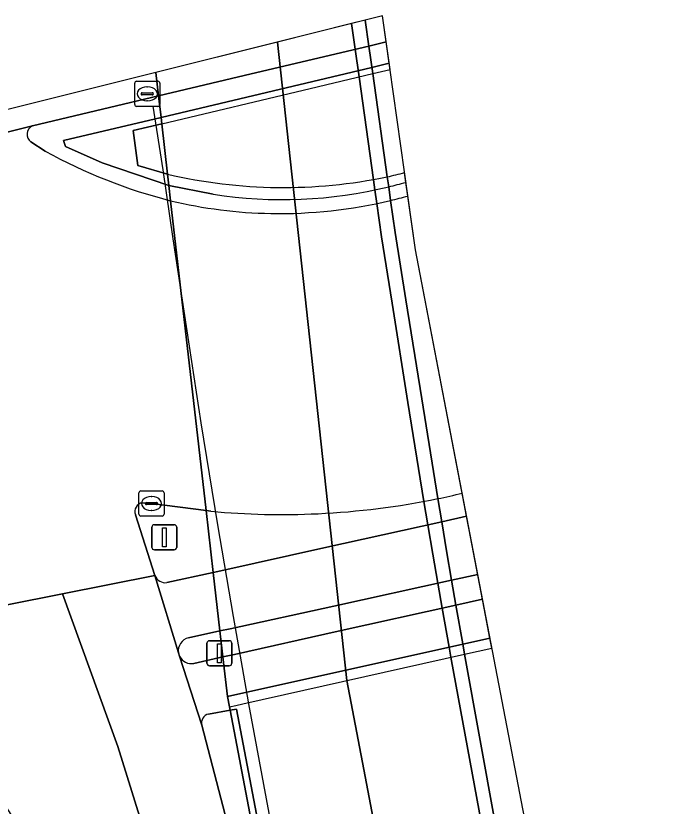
# Model space of a CAD drawing. Extents: x 158086 to 159499, y 382904 to 383981.
# Drawn here: x 159254.32 to 159280.61, y 383949.33 to 383980.85 of the extents above; entities that cross this region are included whole.
import ezdxf

# ---------------------------------------------------------------- set-up
doc = ezdxf.new("R2010")
doc.units = 0
for name, color, linetype in [('IMGEO_Berm_open', 7, 'Continuous'), ('IMGEO_Dek', 7, 'Continuous'), ('IMGEO_Fietspad_gesloten', 7, 'Continuous'), ('IMGEO_Kolk', 7, 'Continuous'), ('IMGEO_Lichtmast', 7, 'Continuous'), ('IMGEO_Lijnafwatering', 7, 'Continuous'), ('IMGEO_Muur', 7, 'Continuous'), ('IMGEO_OVBaan_gesloten', 7, 'Continuous'), ('IMGEO_Rijbaan_regionaal_gesloten', 7, 'Continuous'), ('IMGEO_Verkeerseiland_gesloten', 7, 'Continuous'), ('IMGEO_Verkeerseiland_open', 7, 'Continuous'), ('IMGEO_Verkeersregelinstallatiepaal', 7, 'Continuous'), ('IMGEO_Voetpad_open', 7, 'Continuous')]:
    doc.layers.add(name, color=color, linetype=linetype)

msp = doc.modelspace()

# ---------------------------------------------------------------- linework, layer by layer
at = {"layer": 'IMGEO_Berm_open'}
for points in [[(159306.309, 383776.009), (159295.88, 383830.877), (159281.938, 383904.042), (159274.84, 383941.441), (159273.434, 383948.658), (159272.211, 383955.393), (159272.14, 383955.799), (159271.868, 383957.349), (159271.696, 383958.342), (159271.495, 383959.508), (159271.298, 383960.675), (159271.142, 383961.596), (159270.505, 383965.577), (159269.874, 383969.523), (159269.444, 383972.212), (159269.263, 383973.491), (159269.186, 383974.036), (159269.13, 383974.431), (159268.548, 383978.547), (159268.392, 383979.649), (159268.246, 383980.68), (159267.705, 383980.544)], [(159267.705, 383980.544), (159267.848, 383979.52), (159268.003, 383978.418), (159268.579, 383974.306), (159268.634, 383973.91), (159268.71, 383973.367), (159268.897, 383972.036), (159269.32, 383969.393), (159269.954, 383965.432), (159270.586, 383961.487), (159270.745, 383960.553), (159270.944, 383959.387), (159271.147, 383958.222), (159271.32, 383957.227), (159271.595, 383955.678), (159271.667, 383955.271), (159272.903, 383948.564), (159274.256, 383941.397), (159281.347, 383903.926), (159288.428, 383866.825), (159295.846, 383827.989), (159302.455, 383793.348)], [(159260.11, 383976.804), (159260.012, 383977.659), (159254.985, 383976.464)], [(159260.492, 383973.477), (159260.422, 383974.086), (159257.757, 383974.992), (159256.293, 383975.644), (159256.222, 383975.882), (159260.11, 383976.804)], [(159254.92, 383975.822), (159255.493, 383975.452)], [(159262.187, 383973.737), (159260.422, 383974.086), (159260.492, 383973.477)], [(159269.949, 383973.665), (159269.872, 383974.212)], [(159262.863, 383953.155), (159262.003, 383953.002)], [(159296.227, 383777.822), (159262.863, 383953.155)], [(159261.741, 383952.558), (159262.745, 383948.68), (159263.174, 383946.615), (159265.205, 383935.959), (159271.361, 383903.657), (159278.425, 383866.505), (159281.424, 383850.738), (159288.334, 383814.408), (159295.454, 383777.16)]]:
    msp.add_lwpolyline(points, dxfattribs=at)
msp.add_lwpolyline([(159269.208, 383978.96), (159269.088, 383979.814), (159268.392, 383979.649), (159263.702, 383978.535), (159260.012, 383977.659), (159260.11, 383976.804), (159268.513, 383978.795)], close=True, dxfattribs=at)
for centre, radius, start, end in [((159255.134, 383976.125), 0.37, 113.6389, 234.7986), ((159265.897, 383994.472), 21.68, 241.3212, 255.5629), ((159264.944, 383991.274), 17.753, 261.0668, 283.8256), ((159265.011, 383991.779), 18.227, 283.2409, 285.4673), ((159264.84, 383991.749), 18.783, 256.6139, 268.9279), ((159264.837, 383991.91), 18.943, 268.9459, 283.5105), ((159264.952, 383991.911), 18.918, 283.1722, 285.3144), ((159262.072, 383952.662), 0.347, 101.4659, 197.4452)]:
    msp.add_arc(centre, radius, start, end, dxfattribs=at)
at = {"layer": 'IMGEO_Dek'}
msp.add_lwpolyline([(159269.243, 383978.712), (159268.943, 383980.854), (159259.905, 383978.593), (159260.012, 383977.659), (159260.11, 383976.804), (159260.14, 383976.548), (159266.052, 383977.954), (159268.548, 383978.547)], close=True, dxfattribs=at)
for points in [[(159260.371, 383974.535), (159260.422, 383974.086), (159260.492, 383973.477), (159261.418, 383965.393), (159261.908, 383961.117), (159262.19, 383958.656), (159262.458, 383956.319), (159262.577, 383955.283), (159262.758, 383953.705), (159262.837, 383953.289), (159263.092, 383953.346), (159263.368, 383953.408), (159272.211, 383955.393), (159273.299, 383955.634)], [(159273.299, 383955.634), (159270.249, 383971.517), (159269.817, 383974.603)]]:
    msp.add_lwpolyline(points, dxfattribs=at)
for centre, radius, start, end in [((159264.986, 383994.338), 20.333, 256.8807, 281.7587), ((159265.284, 383991.214), 17.218, 282.9059, 285.2641)]:
    msp.add_arc(centre, radius, start, end, dxfattribs=at)
at = {"layer": 'IMGEO_Fietspad_gesloten'}
msp.add_lwpolyline([(159272.288, 383960.895), (159271.298, 383960.675), (159266.599, 383959.634), (159262.492, 383958.723), (159262.19, 383958.656), (159262.458, 383956.319), (159262.87, 383956.409), (159266.996, 383957.313), (159271.696, 383958.342), (159272.735, 383958.57)], close=True, dxfattribs=at)
for points in [[(159261.207, 383956.045), (159262.458, 383956.319), (159262.19, 383958.656), (159260.339, 383958.245)], [(159259.864, 383958.527), (159260.806, 383955.442)]]:
    msp.add_lwpolyline(points, dxfattribs=at)
for centre, radius, start, end in [((159260.296, 383958.714), 0.471, 203.4175, 275.1886), ((159261.323, 383955.533), 0.525, 102.7503, 190.0012)]:
    msp.add_arc(centre, radius, start, end, dxfattribs=at)
at = {"layer": 'IMGEO_Kolk'}
for p, q in [((159259.059, 383977.316), (159259.059, 383978.168)), ((159259.134, 383978.242), (159259.986, 383978.242)), ((159260.06, 383978.168), (159260.06, 383977.316)), ((159259.547, 383978.022), (159259.572, 383978.022)), ((159259.318, 383977.736), (159259.318, 383977.748)), ((159259.756, 383977.699), (159259.358, 383977.699)), ((159259.361, 383977.785), (159259.759, 383977.785)), ((159259.802, 383977.748), (159259.802, 383977.736)), ((159259.986, 383977.242), (159259.134, 383977.242)), ((159259.57, 383977.462), (159259.545, 383977.462)), ((159259.228, 383960.975), (159259.228, 383961.827)), ((159259.303, 383961.901), (159260.155, 383961.901)), ((159260.229, 383961.827), (159260.229, 383960.975)), ((159259.53, 383961.444), (159259.928, 383961.444)), ((159259.716, 383961.681), (159259.741, 383961.681)), ((159259.487, 383961.395), (159259.487, 383961.407)), ((159259.925, 383961.358), (159259.527, 383961.358)), ((159259.739, 383961.121), (159259.714, 383961.121)), ((159259.971, 383961.407), (159259.971, 383961.395)), ((159260.155, 383960.901), (159259.303, 383960.901))]:
    msp.add_line(p, q, dxfattribs=at)
for points in [[(159259.059, 383977.316), (159259.059, 383978.168)], [(159259.134, 383978.242), (159259.986, 383978.242)], [(159260.06, 383978.168), (159260.06, 383977.316)], [(159259.986, 383977.242), (159259.134, 383977.242)], [(159259.228, 383960.975), (159259.228, 383961.827)], [(159259.303, 383961.901), (159260.155, 383961.901)], [(159260.229, 383961.827), (159260.229, 383960.975)], [(159260.155, 383960.901), (159259.303, 383960.901)]]:
    msp.add_lwpolyline(points, dxfattribs=at)
for centre, radius, start, end in [((159259.136, 383978.166), 0.0765, 91.552, 178.448), ((159259.136, 383978.166), 0.0765, 91.552, 178.448), ((159259.984, 383978.166), 0.0765, 1.552, 88.448), ((159259.984, 383978.166), 0.0765, 1.552, 88.448), ((159259.358, 383977.745), 0.0403, 85.8775, 175.7526), ((159259.355, 383977.735), 0.0366, 178.938, 274.7102), ((159259.759, 383977.742), 0.043, 264.8664, 352.4533), ((159259.763, 383977.747), 0.0386, 1.7309, 96.639), ((159259.136, 383977.318), 0.0765, 181.552, 268.448), ((159259.136, 383977.318), 0.0765, 181.552, 268.448), ((159259.984, 383977.318), 0.0765, 271.552, 358.448), ((159259.984, 383977.318), 0.0765, 271.552, 358.448), ((159259.305, 383961.825), 0.0765, 91.552, 178.448), ((159259.305, 383961.825), 0.0765, 91.552, 178.448), ((159260.153, 383961.825), 0.0765, 1.552, 88.448), ((159260.153, 383961.825), 0.0765, 1.552, 88.448), ((159259.527, 383961.404), 0.0403, 85.8775, 175.7526), ((159259.932, 383961.406), 0.0386, 1.7309, 96.639), ((159259.524, 383961.394), 0.0366, 178.938, 274.7102), ((159259.928, 383961.401), 0.043, 264.8664, 352.4533), ((159259.305, 383960.977), 0.0765, 181.552, 268.448), ((159259.305, 383960.977), 0.0765, 181.552, 268.448), ((159260.153, 383960.977), 0.0765, 271.552, 358.448), ((159260.153, 383960.977), 0.0765, 271.552, 358.448)]:
    msp.add_arc(centre, radius, start, end, dxfattribs=at)
for centre, major_axis, ratio, start_param, end_param in [((159259.546, 383977.742), (-0.387, 0.002), 0.722429, 4.712389, 7.853982), ((159259.571, 383977.742), (-0.39, 0.002), 0.717154, 1.570796, 4.712389), ((159259.715, 383961.401), (-0.387, 0.002), 0.722429, 4.712389, 7.853982), ((159259.74, 383961.401), (-0.39, 0.002), 0.717154, 1.570796, 4.712389)]:
    msp.add_ellipse(centre, major_axis=major_axis, ratio=ratio, start_param=start_param, end_param=end_param, dxfattribs=at)
at = {"layer": 'IMGEO_Lichtmast'}
for p, q in [((159259.843, 383960.554), (159260.633, 383960.554)), ((159260.633, 383960.554), (159259.843, 383960.554)), ((159259.743, 383959.654), (159259.743, 383960.454)), ((159259.743, 383960.454), (159259.743, 383959.654)), ((159260.733, 383960.454), (159260.733, 383959.654)), ((159260.733, 383959.654), (159260.733, 383960.454)), ((159260.633, 383959.554), (159259.843, 383959.554)), ((159259.843, 383959.554), (159260.633, 383959.554))]:
    msp.add_line(p, q, dxfattribs=at)
msp.add_lwpolyline([(159260.163, 383960.429), (159260.313, 383960.429), (159260.313, 383959.679), (159260.163, 383959.679), (159260.163, 383960.429)], dxfattribs=at)
for centre, start, end in [((159259.843, 383960.454), 90, 180), ((159259.843, 383960.454), 90, 180), ((159260.633, 383960.454), 0, 90), ((159260.633, 383960.454), 360, 90), ((159259.843, 383959.654), 180, 270), ((159259.843, 383959.654), 180, 270), ((159260.633, 383959.654), 270, 0), ((159260.633, 383959.654), 270, 0)]:
    msp.add_arc(centre, 0.1, start, end, dxfattribs=at)
at = {"layer": 'IMGEO_Lijnafwatering'}
for points in [[(159259.788, 383977.25), (159260.176, 383974.714), (159260.575, 383971.964), (159261.701, 383964.626), (159262.365, 383960.556), (159262.987, 383956.897), (159263.342, 383954.866)], [(159263.342, 383954.866), (159263.599, 383953.418), (159264.72, 383947.334), (159266.916, 383935.817)]]:
    msp.add_lwpolyline(points, dxfattribs=at)
at = {"layer": 'IMGEO_Muur'}
for points in [[(159269.243, 383978.712), (159269.208, 383978.96), (159268.513, 383978.795), (159260.11, 383976.804), (159260.14, 383976.548), (159266.052, 383977.954), (159268.548, 383978.547)], [(159258.994, 383976.276), (159260.14, 383976.548), (159260.11, 383976.804), (159256.222, 383975.882), (159256.293, 383975.644), (159257.757, 383974.992), (159260.422, 383974.086), (159260.371, 383974.535), (159259.186, 383974.882)], [(159273.222, 383956.031), (159262.758, 383953.705), (159262.837, 383953.289), (159263.092, 383953.346), (159263.368, 383953.408), (159272.211, 383955.393), (159273.299, 383955.634)], [(159263.119, 383953.204), (159262.863, 383953.155), (159296.227, 383777.822), (159296.484, 383777.869)]]:
    msp.add_lwpolyline(points, close=True, dxfattribs=at)
for points in [[(159260.371, 383974.535), (159260.422, 383974.086), (159262.187, 383973.737)], [(159269.872, 383974.212), (159269.817, 383974.603)]]:
    msp.add_lwpolyline(points, dxfattribs=at)
for centre, radius, start, end in [((159264.986, 383994.338), 20.333, 256.8807, 281.7587), ((159265.284, 383991.214), 17.218, 282.9059, 285.2641), ((159264.944, 383991.274), 17.753, 261.0668, 283.8256), ((159265.011, 383991.779), 18.227, 283.2409, 285.4673)]:
    msp.add_arc(centre, radius, start, end, dxfattribs=at)
at = {"layer": 'IMGEO_OVBaan_gesloten'}
for points in [[(159269.088, 383979.814), (159268.943, 383980.854), (159259.905, 383978.593), (159260.012, 383977.659), (159263.702, 383978.535), (159268.392, 383979.649)], [(159259.905, 383978.593), (159233.383, 383971.959), (159231.334, 383971.446), (159231.546, 383970.6), (159233.918, 383971.218), (159234.052, 383971.253), (159236.904, 383971.986), (159244.179, 383973.764), (159247.075, 383974.489), (159249.59, 383975.119), (159254.985, 383976.464), (159260.012, 383977.659)]]:
    msp.add_lwpolyline(points, close=True, dxfattribs=at)
at = {"layer": 'IMGEO_Rijbaan_regionaal_gesloten'}
for points in [[(159291.986, 383859.551), (159284.14, 383899.169), (159270.249, 383971.517), (159268.943, 383980.854), (159268.246, 383980.68), (159268.392, 383979.649), (159268.548, 383978.547), (159269.13, 383974.431), (159269.186, 383974.036), (159269.263, 383973.491), (159269.444, 383972.212), (159269.874, 383969.523), (159270.505, 383965.577), (159271.142, 383961.596), (159271.298, 383960.675), (159271.495, 383959.508), (159271.696, 383958.342), (159271.868, 383957.349), (159272.14, 383955.799), (159272.211, 383955.393), (159273.434, 383948.658), (159274.84, 383941.441), (159281.938, 383904.042), (159295.88, 383830.877)], [(159302.455, 383793.348), (159295.846, 383827.989), (159288.428, 383866.825), (159281.347, 383903.926), (159274.256, 383941.397), (159272.903, 383948.564), (159271.667, 383955.271), (159271.595, 383955.678), (159271.32, 383957.227), (159271.147, 383958.222), (159270.944, 383959.387), (159270.745, 383960.553), (159270.586, 383961.487), (159269.954, 383965.432), (159269.32, 383969.393), (159268.897, 383972.036), (159268.71, 383973.367), (159268.634, 383973.91), (159268.579, 383974.306), (159268.003, 383978.418), (159267.848, 383979.52), (159267.705, 383980.544), (159264.746, 383979.804)], [(159264.746, 383979.804), (159259.905, 383978.593), (159260.012, 383977.659), (159260.11, 383976.804), (159260.14, 383976.548), (159260.371, 383974.535), (159260.422, 383974.086), (159260.492, 383973.477), (159261.908, 383961.117), (159262.19, 383958.656), (159262.458, 383956.319), (159262.577, 383955.283), (159262.758, 383953.705), (159262.837, 383953.289), (159262.863, 383953.155), (159263.119, 383953.204), (159296.484, 383777.869)], [(159301.906, 383773.835), (159268.192, 383950.798), (159267.517, 383954.339), (159264.746, 383979.804)], [(159264.746, 383979.804), (159267.517, 383954.339), (159268.192, 383950.798), (159301.906, 383773.835), (159302.831, 383768.921), (159307.696, 383743.719), (159315.125, 383704.938), (159320.216, 383671.471), (159321.716, 383662), (159325.102, 383662.526), (159324.325, 383667.558), (159323.674, 383672.54), (159321.527, 383686.586), (159318.565, 383705.578), (159310.05, 383750), (159306.298, 383769.573)], [(159254.985, 383976.464), (159249.59, 383975.119), (159247.075, 383974.489), (159244.179, 383973.764)], [(159255.493, 383975.452), (159254.92, 383975.822)], [(159259.362, 383961.432), (159259.729, 383961.403), (159261.908, 383961.117), (159260.492, 383973.477)], [(159260.492, 383973.477), (159261.418, 383965.393), (159261.908, 383961.117), (159262.1, 383961.092)], [(159272.112, 383961.813), (159270.249, 383971.517), (159269.949, 383973.665)], [(159245.075, 383971.749), (159237.482, 383969.824), (159234.549, 383969.102), (159234.418, 383969.069), (159232.048, 383968.47), (159232.855, 383965.356), (159233.687, 383962.143), (159234.716, 383958.171), (159235.542, 383954.982), (159237.933, 383955.345), (159238.07, 383955.366), (159241.088, 383955.846), (159242.777, 383955.885), (159244.846, 383955.627), (159245.001, 383955.575), (159256.183, 383957.796), (159259.864, 383958.527), (159259.089, 383960.957)], [(159259.623, 383947.729), (159258.392, 383951.717), (159256.183, 383957.796), (159245.001, 383955.575), (159246.266, 383955.182), (159248.168, 383954.434), (159249.995, 383953.519), (159250.129, 383953.46), (159250.191, 383953.422), (159250.843, 383952.975), (159251.452, 383952.471), (159252.014, 383951.914), (159252.515, 383951.32), (159253.218, 383950.39), (159254.209, 383948.854)]]:
    msp.add_lwpolyline(points, dxfattribs=at)
msp.add_lwpolyline([(159262.745, 383948.68), (159261.741, 383952.558), (159260.851, 383955.308), (159260.806, 383955.442), (159259.864, 383958.527), (159256.183, 383957.796), (159258.392, 383951.717), (159259.623, 383947.729), (159260.665, 383943.794), (159266.218, 383921.069), (159265.981, 383923.13), (159265.528, 383929.318), (159265.205, 383935.959), (159263.174, 383946.615)], close=True, dxfattribs=at)
for centre, radius, start, end in [((159255.134, 383976.125), 0.37, 113.6389, 234.7986), ((159265.897, 383994.472), 21.68, 241.3212, 255.5629), ((159264.84, 383991.749), 18.783, 256.6139, 268.9279), ((159264.837, 383991.91), 18.943, 268.9459, 283.5105), ((159264.952, 383991.911), 18.918, 283.1722, 285.3144), ((159264.87, 383991.953), 30.998, 281.6732, 283.5108), ((159259.425, 383961.08), 0.358, 100.2122, 200.0126), ((159264.908, 383991.904), 30.942, 272.7017, 281.6221), ((159264.925, 383991.764), 30.802, 264.7384, 272.684)]:
    msp.add_arc(centre, radius, start, end, dxfattribs=at)
at = {"layer": 'IMGEO_Verkeerseiland_gesloten'}
msp.add_lwpolyline([(159260.14, 383976.548), (159258.994, 383976.276), (159259.186, 383974.882), (159260.371, 383974.535)], close=True, dxfattribs=at)
at = {"layer": 'IMGEO_Verkeerseiland_open'}
for points in [[(159262.1, 383961.092), (159261.908, 383961.117), (159262.19, 383958.656), (159262.492, 383958.723), (159266.599, 383959.634), (159271.298, 383960.675), (159272.288, 383960.895), (159272.112, 383961.813)], [(159260.339, 383958.245), (159262.19, 383958.656), (159261.908, 383961.117), (159259.729, 383961.403), (159259.362, 383961.432)], [(159259.089, 383960.957), (159259.864, 383958.527)], [(159261.421, 383955.025), (159262.577, 383955.283), (159262.458, 383956.319), (159261.207, 383956.045)], [(159260.806, 383955.442), (159260.851, 383955.308)]]:
    msp.add_lwpolyline(points, dxfattribs=at)
msp.add_lwpolyline([(159272.735, 383958.57), (159271.696, 383958.342), (159266.996, 383957.313), (159262.87, 383956.409), (159262.458, 383956.319), (159262.577, 383955.283), (159263.037, 383955.385), (159267.173, 383956.305), (159271.868, 383957.349), (159272.924, 383957.584)], close=True, dxfattribs=at)
for centre, radius, start, end in [((159264.87, 383991.953), 30.998, 281.6732, 283.5108), ((159259.425, 383961.08), 0.358, 100.2122, 200.0126), ((159264.908, 383991.904), 30.942, 272.7017, 281.6221), ((159264.925, 383991.764), 30.802, 264.7384, 272.684), ((159260.296, 383958.714), 0.471, 203.4175, 275.1886), ((159261.323, 383955.533), 0.525, 102.7503, 190.0012), ((159261.319, 383955.535), 0.52, 205.8823, 281.3097)]:
    msp.add_arc(centre, radius, start, end, dxfattribs=at)
at = {"layer": 'IMGEO_Verkeersregelinstallatiepaal'}
for p, q in [((159261.941, 383955.028), (159261.941, 383955.828)), ((159261.941, 383955.828), (159261.941, 383955.028)), ((159262.041, 383955.928), (159262.831, 383955.928)), ((159262.831, 383955.928), (159262.041, 383955.928)), ((159262.931, 383955.828), (159262.931, 383955.028)), ((159262.931, 383955.028), (159262.931, 383955.828)), ((159262.831, 383954.928), (159262.041, 383954.928)), ((159262.041, 383954.928), (159262.831, 383954.928))]:
    msp.add_line(p, q, dxfattribs=at)
msp.add_lwpolyline([(159262.361, 383955.803), (159262.511, 383955.803), (159262.511, 383955.053), (159262.361, 383955.053), (159262.361, 383955.803)], dxfattribs=at)
for centre, start, end in [((159262.041, 383955.828), 90, 180), ((159262.041, 383955.828), 90, 180), ((159262.831, 383955.828), 0, 90), ((159262.831, 383955.828), 360, 90), ((159262.041, 383955.028), 180, 270), ((159262.041, 383955.028), 180, 270), ((159262.831, 383955.028), 270, 0), ((159262.831, 383955.028), 270, 0)]:
    msp.add_arc(centre, 0.1, start, end, dxfattribs=at)
at = {"layer": 'IMGEO_Voetpad_open'}
msp.add_lwpolyline([(159273.222, 383956.031), (159272.924, 383957.584), (159271.868, 383957.349), (159267.173, 383956.305), (159263.037, 383955.385), (159262.577, 383955.283), (159262.758, 383953.705)], close=True, dxfattribs=at)
for points in [[(159260.851, 383955.308), (159261.741, 383952.558)], [(159262.003, 383953.002), (159262.863, 383953.155), (159262.837, 383953.289), (159262.758, 383953.705), (159262.577, 383955.283), (159261.421, 383955.025)]]:
    msp.add_lwpolyline(points, dxfattribs=at)
for centre, radius, start, end in [((159261.319, 383955.535), 0.52, 205.8823, 281.3097), ((159262.072, 383952.662), 0.347, 101.4659, 197.4452)]:
    msp.add_arc(centre, radius, start, end, dxfattribs=at)

doc.saveas('drawing.dxf')
